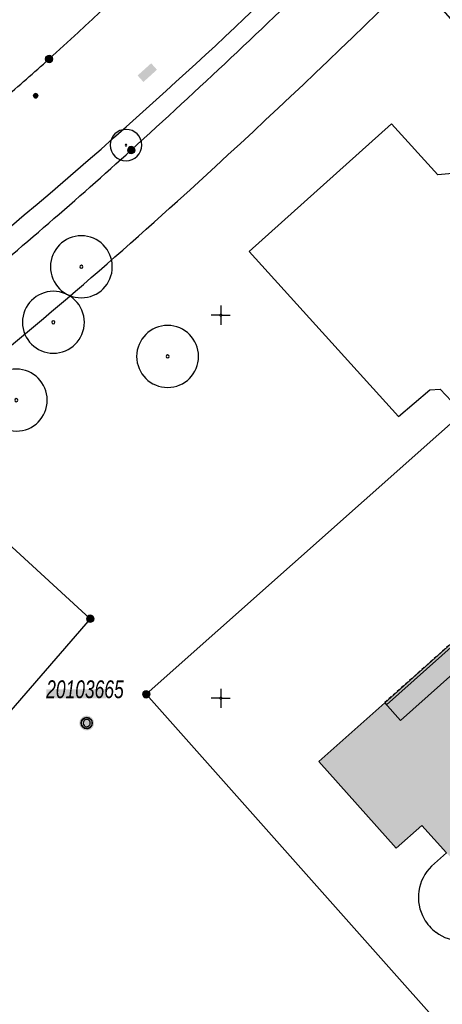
# Model space of a CAD drawing. Header units: metres. Extents: x 2695560 to 2696939, y 1260491 to 1262050.
# Tile 800 of 1005: x 2695913 to 2695940, y 1261480 to 1261544. Entities that reach past the tile are written whole.
import ezdxf

# ---------------------------------------------------------------- set-up
doc = ezdxf.new("R2010")
doc.units = ezdxf.units.M
doc.linetypes.add('AUSGEZOGEN', pattern=[0])
doc.linetypes.add('VERDECKT2_S2', pattern=[0.36, 0.2, -0.16])
for name, color, linetype in [('XR$1$AV_Flächen (EO)', 7, 'AUSGEZOGEN'), ('XR$1$AV_Gebäudeflächen (BB)', 7, 'AUSGEZOGEN'), ('XR$1$AV_Gebäudeflächen (EO)', 7, 'AUSGEZOGEN'), ('XR$1$AV_Grenzpunkte', 7, 'AUSGEZOGEN'), ('XR$1$AV_Koordinatennetzpunkte', 7, 'AUSGEZOGEN'), ('XR$1$AV_Lagefixpunkt-Nr.', 7, 'AUSGEZOGEN'), ('XR$1$AV_Lagefixpunkte', 7, 'AUSGEZOGEN'), ('XR$1$AV_Linien (BB)', 7, 'AUSGEZOGEN'), ('XR$1$EW_LK_Knoten', 1, 'AUSGEZOGEN'), ('XR$1$GR_Baum', 94, 'AUSGEZOGEN'), ('XR$1$Liegenschaftsgrenzen', 7, 'AUSGEZOGEN'), ('XR$1$PFAV', 255, 'AUSGEZOGEN'), ('XR$1$RAEW', 8, 'AUSGEZOGEN'), ('XR$1$RP_Abstandslinie', 7, 'AUSGEZOGEN')]:
    doc.layers.add(name, color=color, linetype=linetype)
doc.styles.add('ARIAL', font='arial.ttf')

# ---------------------------------------------------------------- blocks, each defined once
blk = doc.blocks.new('COMPLEXOBJECT_67')
at = {"layer": 'XR$1$AV_Linien (BB)', "color": 7, "linetype": 'AUSGEZOGEN', "transparency": 33554687}
blk.add_line((5939.731, 11489.923), (5938.763, 11489.056), dxfattribs=at)
for centre, radius, start, end in [((5961.651, 11496.098), 3.583, 137.71636, 164.14726), ((5952.143, 11498.706), 6.276, 324.22605, 344.95851), ((5939.923, 11510.672), 23.327, 313.23507, 317.91378), ((5939.723, 11510.889), 23.623, 307.30311, 313.22748), ((5940.715, 11509.707), 22.081, 295.62635, 307.1148), ((5952.542, 11482.737), 7.419, 107.87179, 131.10901), ((5940.742, 11487.015), 2.843, 134.11734, 209.55257), ((5952.571, 11482.713), 7.456, 131.15691, 147.59386), ((5942.92, 11488.267), 3.7, 310.19121, 335.09206), ((5940.743, 11487.023), 2.848, 209.66805, 233.41223), ((5940.881, 11492.517), 8.347, 289.49694, 302.03), ((5940.735, 11487.002), 2.826, 233.30582, 269.57714), ((5940.894, 11492.51), 8.336, 268.76584, 289.43439)]:
    blk.add_arc(centre, radius, start, end, dxfattribs=at)
blk = doc.blocks.new('COMPLEXOBJECT_87')
at = {"layer": 'XR$1$AV_Linien (BB)', "color": 7, "linetype": 'AUSGEZOGEN', "transparency": 33554687}
for centre, radius, start, end in [((5694.001, 11790.37), 338.527, 311.61817, 316.34396), ((5693.664, 11790.736), 339.024, 305.67039, 311.61973)]:
    blk.add_arc(centre, radius, start, end, dxfattribs=at)
blk = doc.blocks.new('COMPLEXOBJECT_306')
at = {"layer": 'XR$1$AV_Linien (BB)', "color": 7, "linetype": 'AUSGEZOGEN', "transparency": 33554687}
blk.add_line((5899.367, 11519.243), (5900.343, 11519.995), dxfattribs=at)
for centre, radius, start, end in [((5644.139, 11844.071), 413.057, 314.19276, 314.58973), ((5580.125, 11909.243), 504.407, 312.23283, 314.24591), ((5713.348, 11762.531), 306.234, 309.53716, 312.22736), ((5714.674, 11759.955), 303.404, 307.7309, 309.65375)]:
    blk.add_arc(centre, radius, start, end, dxfattribs=at)
blk = doc.blocks.new('COMPLEXOBJECT_350')
at = {"layer": 'XR$1$AV_Linien (BB)', "color": 7, "linetype": 'AUSGEZOGEN', "transparency": 33554687}
blk.add_line((5934.183, 11561.288), (5933.297, 11560.386), dxfattribs=at)
for centre, radius, start, end in [((5579.033, 11909.501), 497.378, 314.31788, 315.41943), ((5590.958, 11900.855), 482.867, 313.16697, 314.02222), ((5577.423, 11911.707), 500.047, 312.27512, 313.44752), ((5709.517, 11770.29), 306.562, 311.04718, 311.78739), ((5727.466, 11745.68), 276.228, 310.98224, 311.59147)]:
    blk.add_arc(centre, radius, start, end, dxfattribs=at)
blk = doc.blocks.new('COMPLEXOBJECT_375')
at = {"layer": 'XR$1$AV_Linien (BB)', "color": 7, "linetype": 'AUSGEZOGEN', "transparency": 33554687}
for p, q in [((5958.593, 11534.803), (5960.8, 11537.7)), ((5969.358, 11530.463), (5965.603, 11527.069)), ((5962.104, 11521.965), (5961.375, 11520.318))]:
    blk.add_line(p, q, dxfattribs=at)
for points in [[(5934.115, 11549.912), (5935.158, 11549.83), (5941.9, 11542.153)], [(5967.626, 11541.543), (5972.235, 11541.741), (5971.427, 11536.933), (5970.791, 11534.076), (5970.612, 11532.682)], [(5940.609, 11534.292), (5939.164, 11534.153), (5936.145, 11537.475), (5926.845, 11529.146), (5936.602, 11518.382), (5938.653, 11520.135), (5939.315, 11520.17), (5940.067, 11519.379), (5940.767, 11519.181), (5941.03, 11519.426), (5941.143, 11519.298), (5942.417, 11520.424), (5942.304, 11520.552), (5942.598, 11520.823), (5942.468, 11521.522), (5942.212, 11523.572), (5944.857, 11530.377), (5948.448, 11529.762)], [(5959.803, 11518.498), (5955.436, 11514.791), (5949.59, 11514.27)], [(5948.489, 11513.881), (5949.195, 11513.085), (5949.379, 11513.205), (5949.634, 11513.27), (5954.221, 11513.677), (5952.941, 11512.493), (5952.842, 11512.6), (5951.391, 11511.297)]]:
    blk.add_lwpolyline(points, dxfattribs=at)
for centre, radius, start, end in [((5937.031, 11538.917), 5.846, 346.98832, 33.60587), ((5968.676, 11531.694), 9.905, 96.08639, 142.67214), ((5937.029, 11538.916), 5.848, 307.74972, 347.0059), ((5948.188, 11541.876), 12.581, 310.14332, 325.79524), ((5965.986, 11533.832), 4.767, 315.02074, 346.03599), ((5950.179, 11537.847), 8.288, 294.23988, 317.59388), ((5949.348, 11546.234), 16.496, 266.87206, 284.87168), ((5975.072, 11516.817), 13.955, 132.72559, 147.23878), ((5974.955, 11516.897), 13.814, 147.25472, 158.47688), ((5956.84, 11522.65), 5.099, 315.80136, 332.78719), ((5956.835, 11522.644), 5.098, 305.59734, 315.89061), ((5949.545, 11512.645), 1.626, 88.40949, 130.50868)]:
    blk.add_arc(centre, radius, start, end, dxfattribs=at)
blk = doc.blocks.new('COMPLEXOBJECT_1266')
at = {"layer": 'XR$1$Liegenschaftsgrenzen', "color": 7, "linetype": 'AUSGEZOGEN', "transparency": 33554687}
for centre, radius, start, end in [((5577.423, 11911.707), 500.047, 312.27512, 313.44752), ((5709.517, 11770.29), 306.562, 311.04718, 311.78739)]:
    blk.add_arc(centre, radius, start, end, dxfattribs=at)
blk = doc.blocks.new('COMPLEXOBJECT_1282')
at = {"layer": 'XR$1$Liegenschaftsgrenzen', "color": 7, "linetype": 'AUSGEZOGEN', "transparency": 33554687}
for centre, radius, start, end in [((5583.989, 11910.382), 502.3, 317.87733, 319.15334), ((5581.791, 11907.361), 501.917, 316.2834, 318.30148), ((5579.951, 11910), 505.071, 314.20014, 316.21124), ((5580.125, 11909.243), 504.407, 312.23283, 314.24591), ((5713.348, 11762.531), 306.234, 309.53716, 312.22736), ((5714.674, 11759.955), 303.404, 307.7309, 309.65375)]:
    blk.add_arc(centre, radius, start, end, dxfattribs=at)
blk = doc.blocks.new('BWAV1')
at = {"layer": 'XR$1$PFAV', "transparency": 33554687}
blk.add_hatch(color=7, dxfattribs=at).paths.add_polyline_path([(0.67, 0), (0.656, 0.135), (0.616, 0.264), (0.55, 0.383), (0.462, 0.486), (0.354, 0.569), (0.233, 0.628), (0.101, 0.662), (-0.034, 0.669), (-0.168, 0.649), (-0.295, 0.602), (-0.41, 0.53), (-0.508, 0.436), (-0.586, 0.325), (-0.639, 0.201), (-0.667, 0.068), (-0.667, -0.068), (-0.639, -0.201), (-0.586, -0.325), (-0.508, -0.436), (-0.41, -0.53), (-0.295, -0.602), (-0.168, -0.649), (-0.034, -0.669), (0.101, -0.662), (0.233, -0.628), (0.354, -0.569), (0.462, -0.486), (0.55, -0.383), (0.616, -0.264), (0.656, -0.135)])
at = {"color": 7, "transparency": 33554687}
for radius, start, end in [(0.5, 91.19481, 268.80519), (0.326, 91.19481, 268.80519), (0.5, 268.80519, 91.19481), (0.326, 268.80519, 91.19481)]:
    blk.add_arc((0, 0), radius, start, end, dxfattribs=at)
at = {"layer": 'XR$1$PFAV', "transparency": 33554687}
blk.add_circle((0, 0), 0.5, dxfattribs=at)
blk = doc.blocks.new('BAV15')
at = {"layer": 'XR$1$PFAV', "transparency": 33554687}
blk.add_hatch(color=7, dxfattribs=at).paths.add_polyline_path([(0.5, 0), (0.49, 0.1), (0.46, 0.2), (0.41, 0.29), (0.34, 0.36), (0.26, 0.42), (0.17, 0.47), (0.08, 0.49), (-0.03, 0.5), (-0.13, 0.48), (-0.22, 0.45), (-0.31, 0.4), (-0.38, 0.33), (-0.44, 0.24), (-0.48, 0.15), (-0.5, 0.05), (-0.5, -0.05), (-0.48, -0.15), (-0.44, -0.24), (-0.38, -0.33), (-0.31, -0.4), (-0.22, -0.45), (-0.13, -0.48), (-0.03, -0.5), (0.08, -0.49), (0.17, -0.47), (0.26, -0.42), (0.34, -0.36), (0.41, -0.29), (0.46, -0.2), (0.49, -0.1)])
at = {"color": 7, "transparency": 33554687}
for start, end in [(90, 270), (270, 90)]:
    blk.add_arc((0, 0), 0.5, start, end, dxfattribs=at)
at = {"layer": 'XR$1$PFAV', "transparency": 33554687}
blk.add_circle((0, 0), 0.5, dxfattribs=at)
blk = doc.blocks.new('BAV2041')
at = {"color": 7, "transparency": 33554687}
for p, q in [((-0.05, 0), (-0.5, 0)), ((0, 0.5), (0, 0.05)), ((0.05, 0), (0.5, 0)), ((0, -0.05), (0, -0.5))]:
    blk.add_line(p, q, dxfattribs=at)
blk.add_circle((0, 0), 0.05, dxfattribs=at)
for start, end in [(90, 270), (270, 90)]:
    blk.add_arc((0, 0), 0.05, start, end, dxfattribs=at)
blk = doc.blocks.new('COMPLEXOBJECT_1455')
at = {"layer": 'XR$1$RP_Abstandslinie', "color": 7, "linetype": 'AUSGEZOGEN', "transparency": 33554687}
for centre, radius, start, end in [((5580.765, 11909.067), 508.344, 312.19092, 316.22329), ((5713.675, 11761.715), 309.906, 308.24395, 312.28116)]:
    blk.add_arc(centre, radius, start, end, dxfattribs=at)
blk = doc.blocks.new('WBGR1')
at = {"color": 94, "transparency": 33554687}
for radius, start, end in [(1, 90, 270), (1, 270, 90), (0.05, 90, 270), (0.05, 270, 90)]:
    blk.add_arc((0, 0), radius, start, end, dxfattribs=at)
blk = doc.blocks.new('BEW957')
at = {"layer": 'XR$1$RAEW', "transparency": 33554687}
blk.add_hatch(color=1, dxfattribs=at).paths.add_polyline_path([(-0.5, 0), (-0.5, -0.05), (-0.49, -0.1), (-0.48, -0.15), (-0.46, -0.2), (-0.44, -0.24), (-0.41, -0.29), (-0.38, -0.33), (-0.34, -0.36), (-0.31, -0.4), (-0.26, -0.42), (-0.22, -0.45), (-0.17, -0.47), (-0.13, -0.48), (-0.08, -0.49), (-0.03, -0.5), (0.03, -0.5), (0.08, -0.49), (0.13, -0.48), (0.17, -0.47), (0.22, -0.45), (0.26, -0.42), (0.31, -0.4), (0.34, -0.36), (0.38, -0.33), (0.41, -0.29), (0.44, -0.24), (0.46, -0.2), (0.48, -0.15), (0.49, -0.1), (0.5, -0.05), (0.5, 0), (0.5, 0.05), (0.49, 0.1), (0.48, 0.15), (0.46, 0.2), (0.44, 0.24), (0.41, 0.29), (0.38, 0.33), (0.34, 0.36), (0.31, 0.4), (0.26, 0.42), (0.22, 0.45), (0.17, 0.47), (0.13, 0.48), (0.08, 0.49), (0.03, 0.5), (-0.03, 0.5), (-0.08, 0.49), (-0.13, 0.48), (-0.17, 0.47), (-0.22, 0.45), (-0.26, 0.42), (-0.31, 0.4), (-0.34, 0.36), (-0.38, 0.33), (-0.41, 0.29), (-0.44, 0.24), (-0.46, 0.2), (-0.48, 0.15), (-0.49, 0.1), (-0.5, 0.05)])
at = {"color": 1, "transparency": 33554687}
for start, end in [(90, 180), (180, 270), (0, 90), (270, 0)]:
    blk.add_arc((0, 0), 0.5, start, end, dxfattribs=at)
at = {"layer": 'XR$1$RAEW', "color": 1, "transparency": 33554687}
blk.add_circle((0, 0), 0.5, dxfattribs=at)

msp = doc.modelspace()

# ---------------------------------------------------------------- hatches: boundary and pattern name
at = {"transparency": 33554687}
for points in [[(2695920.547, 1261540.443), (2695920.926, 1261540.022), (2695921.809, 1261540.819), (2695921.43, 1261541.24)], [(2695914.583, 1261500.404), (2695914.583, 1261499.801), (2695918.495, 1261499.801), (2695918.495, 1261500.404)]]:
    msp.add_hatch(color=7, dxfattribs=at).paths.add_polyline_path(points)
at = {"layer": 'XR$1$AV_Gebäudeflächen (BB)', "true_color": 0xd2d2d2, "transparency": 33554687}
msp.add_hatch(color=254, dxfattribs=at).paths.add_polyline_path([(2695958.682, 1261499.757), (2695959.97, 1261498.319), (2695960.799, 1261497.394), (2695962.9, 1261499.276), (2695964.177, 1261500.413), (2695965.175, 1261499.293), (2695965.578, 1261499.652), (2695964.58, 1261500.772), (2695970.678, 1261506.206), (2695971.676, 1261505.086), (2695972.079, 1261505.445), (2695971.082, 1261506.565), (2695976.91, 1261511.76), (2695973.418, 1261515.674), (2695975.088, 1261517.164), (2695970.031, 1261522.835), (2695965.769, 1261519.032), (2695966.794, 1261517.883), (2695955.401, 1261507.718), (2695954.375, 1261508.866), (2695953.397, 1261509.954), (2695952.812, 1261510.605), (2695952.361, 1261511.107), (2695951.158, 1261512.446), (2695950.826, 1261512.15), (2695949.259, 1261510.752), (2695948.111, 1261509.727), (2695949.142, 1261508.571), (2695937.702, 1261498.364), (2695936.671, 1261499.521), (2695932.38, 1261495.693), (2695937.422, 1261490.039), (2695939.1, 1261491.521), (2695940.701, 1261489.733), (2695942.597, 1261487.618), (2695948.409, 1261492.803), (2695949.407, 1261491.684), (2695949.81, 1261492.043), (2695948.811, 1261493.162), (2695957.581, 1261500.986), (2695958.596, 1261499.853)])
at = {"layer": 'XR$1$AV_Gebäudeflächen (EO)', "true_color": 0xebebeb, "transparency": 33554687}
msp.add_hatch(color=7, dxfattribs=at).paths.add_polyline_path([(2695937.702, 1261498.364), (2695949.142, 1261508.571), (2695948.111, 1261509.727), (2695936.671, 1261499.521)])

# ---------------------------------------------------------------- linework, layer by layer
at = {"layer": 'XR$1$AV_Flächen (EO)', "color": 7, "linetype": 'VERDECKT2_S2', "transparency": 33554687}
msp.add_line((2695948.111, 1261509.727), (2695936.671, 1261499.521), dxfattribs=at)
at = {"layer": 'XR$1$AV_Flächen (EO)', "color": 7, "linetype": 'AUSGEZOGEN', "transparency": 33554687}
msp.add_line((2695936.671, 1261499.521), (2695937.702, 1261498.364), dxfattribs=at)
msp.add_lwpolyline([(2695948.111, 1261509.727), (2695936.671, 1261499.521), (2695936.79, 1261499.387), (2695948.23, 1261509.593), (2695948.111, 1261509.727)], close=True, dxfattribs=at)
msp.add_lwpolyline([(2695937.702, 1261498.364), (2695949.142, 1261508.571), (2695948.111, 1261509.727)], dxfattribs=at)
at = {"layer": 'XR$1$AV_Linien (BB)', "color": 7, "linetype": 'AUSGEZOGEN', "transparency": 33554687}
msp.add_lwpolyline([(2695940.701, 1261489.733), (2695939.1, 1261491.521), (2695937.422, 1261490.039), (2695932.38, 1261495.693), (2695936.671, 1261499.521), (2695937.702, 1261498.364), (2695949.142, 1261508.571), (2695948.111, 1261509.727), (2695949.259, 1261510.752), (2695950.826, 1261512.15), (2695951.158, 1261512.446), (2695952.361, 1261511.107)], dxfattribs=at)
at = {"layer": 'XR$1$Liegenschaftsgrenzen', "color": 7, "linetype": 'AUSGEZOGEN', "transparency": 33554687}
msp.add_lwpolyline([(2695921.111, 1261500.071), (2695968.653, 1261542.317), (2696003.459, 1261503.147), (2695955.917, 1261460.901), (2695921.111, 1261500.071)], close=True, dxfattribs=at)
msp.add_lwpolyline([(2695901.313, 1261519.805), (2695917.459, 1261504.998), (2695910.3, 1261496.748), (2695909.209, 1261490.971), (2695905.213, 1261488.119)], dxfattribs=at)

# ---------------------------------------------------------------- block references
at = {"layer": 'XR$1$AV_Grenzpunkte', "color": 7, "linetype": 'AUSGEZOGEN', "lineweight": -3, "transparency": 33554687, "xscale": 0.4549999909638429, "yscale": 0.4549999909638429}
for p in [(2695914.77, 1261541.52), (2695920.13, 1261535.58), (2695917.459, 1261504.998), (2695921.111, 1261500.071)]:
    msp.add_blockref('BAV15', p, dxfattribs=at)
at = {"layer": 'XR$1$AV_Koordinatennetzpunkte', "color": 7, "linetype": 'AUSGEZOGEN', "lineweight": -3, "transparency": 33554687, "xscale": 1.25, "yscale": 1.25}
for p in [(2695925.97, 1261524.81), (2695925.97, 1261499.81)]:
    msp.add_blockref('BAV2041', p, dxfattribs=at)
at = {"layer": 'XR$1$AV_Lagefixpunkte', "color": 7, "linetype": 'AUSGEZOGEN', "lineweight": -3, "transparency": 33554687, "xscale": 0.7199999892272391, "yscale": 0.7199999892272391}
msp.add_blockref('BWAV1', (2695917.225, 1261498.192, -1000), dxfattribs=at)
at = {"layer": 'XR$1$AV_Linien (BB)', "color": 7, "linetype": 'AUSGEZOGEN', "lineweight": -3, "transparency": 33554687}
for name in ['COMPLEXOBJECT_350', 'COMPLEXOBJECT_87', 'COMPLEXOBJECT_306', 'COMPLEXOBJECT_375', 'COMPLEXOBJECT_67']:
    msp.add_blockref(name, (2690000.97, 1249999.81), dxfattribs=at)
at = {"layer": 'XR$1$EW_LK_Knoten', "color": 1, "linetype": 'AUSGEZOGEN', "lineweight": -3, "transparency": 33554687, "xscale": 0.2749999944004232, "yscale": 0.2749999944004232}
msp.add_blockref('BEW957', (2695913.896, 1261539.121), dxfattribs=at)
at = {"layer": 'XR$1$GR_Baum', "color": 94, "linetype": 'AUSGEZOGEN', "lineweight": -3, "transparency": 33554687}
for p, xscale, yscale in [((2695919.791, 1261535.9), 1.027451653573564, 1.027451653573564), ((2695916.876, 1261527.964), 2.020948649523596, 2.020948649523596), ((2695915.053, 1261524.341), 2.020948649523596, 2.020948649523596), ((2695922.506, 1261522.113), 2.020948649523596, 2.020948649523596), ((2695912.632, 1261519.263), 2.020948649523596, 2.020948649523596)]:
    msp.add_blockref('WBGR1', p, dxfattribs=dict(at, xscale=xscale, yscale=yscale))
at = {"layer": 'XR$1$Liegenschaftsgrenzen', "color": 7, "linetype": 'AUSGEZOGEN', "lineweight": -3, "transparency": 33554687}
for name in ['COMPLEXOBJECT_1282', 'COMPLEXOBJECT_1266']:
    msp.add_blockref(name, (2690000.97, 1249999.81), dxfattribs=at)
at = {"layer": 'XR$1$RP_Abstandslinie', "color": 7, "linetype": 'AUSGEZOGEN', "lineweight": -3, "transparency": 33554687}
msp.add_blockref('COMPLEXOBJECT_1455', (2690000.97, 1249999.81), dxfattribs=at)

# ---------------------------------------------------------------- texts
at = {"layer": 'XR$1$AV_Lagefixpunkt-Nr.', "color": 7, "transparency": 33554687, "insert": (2695914.583, 1261499.801), "char_height": 1.1621, "width": 5.50234, "attachment_point": 7, "style": 'ARIAL'}
msp.add_mtext('\\A1;{\\fArial|i1|b0;\\H1.162102;\\W0.700000;\\C7;20103665}\\P', dxfattribs=at)

doc.saveas('drawing.dxf')
